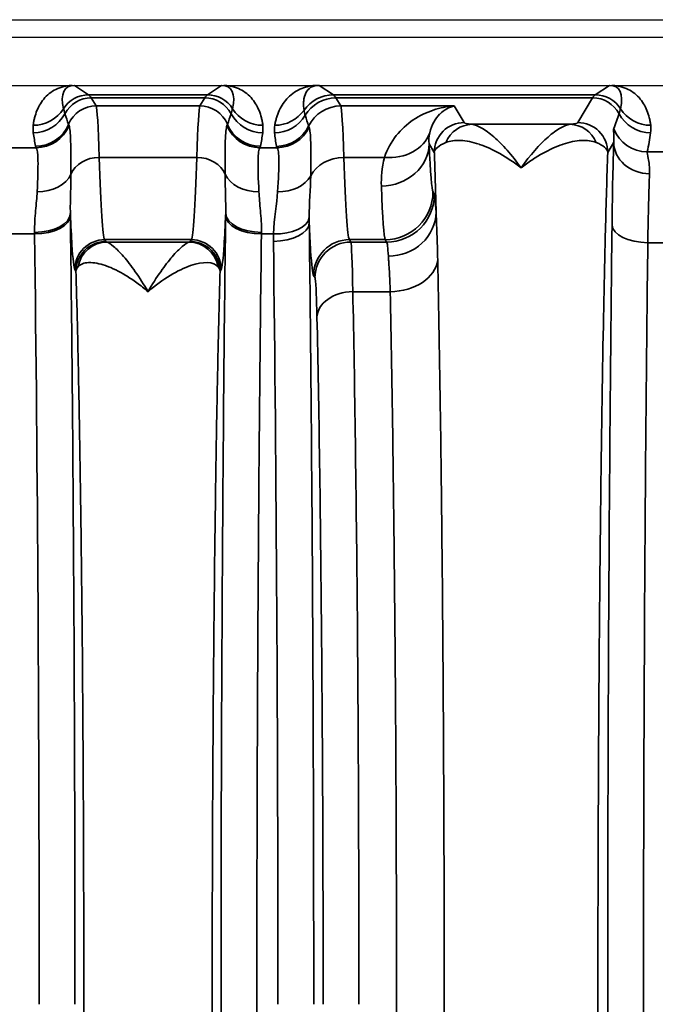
# Model space of a CAD drawing. Header units: millimetres. Extents: x 399 to 6233, y -1870 to 1602.
# Tile 539 of 656: x 6034 to 6044, y -103 to -86. Entities that reach past the tile are written whole.
import ezdxf

# ---------------------------------------------------------------- set-up
doc = ezdxf.new("R2010")
doc.units = ezdxf.units.MM
doc.layers.add('可見 (ISO)', color=7, linetype='Continuous', lineweight=25)
doc.layers.add('窄部可見 (ISO)', color=7, linetype='Continuous', lineweight=35)

msp = doc.modelspace()

# ---------------------------------------------------------------- linework, layer by layer
at = {"layer": '可見 (ISO)'}
for p, q in [((5974.43, -86.296), (6087.43, -86.296)), ((6083.18, -86.596), (5978.68, -86.596)), ((5978.68, -87.396), (6083.18, -87.396)), ((6034.839, -88.046), (6034.839, -88.046)), ((6036.52, -88.046), (6036.52, -88.046)), ((6038.939, -88.046), (6038.939, -88.046)), ((6040.03, -88.046), (6040.03, -88.046)), ((6040.449, -88.046), (6040.449, -88.046)), ((6039.765, -92.296), (6039.765, -92.296))]:
    msp.add_line(p, q, dxfattribs=at)
msp.add_arc((6044.095, -91.296), 2, 111.7258, 111.7267, dxfattribs=at)
for points, knots in [([(6034.411, -87.396), (6034.418, -87.396), (6034.425, -87.396), (6034.431, -87.396), (6034.437, -87.396), (6034.442, -87.396), (6034.447, -87.396)], [0.00000000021, 0.00000000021, 0.00000000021, 0.00000000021, 0.00002113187, 0.00002113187, 0.00002113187, 0.0000394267, 0.0000394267, 0.0000394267, 0.0000394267]), ([(6036.912, -87.396), (6036.918, -87.396), (6036.924, -87.396), (6036.932, -87.396), (6036.937, -87.396), (6036.943, -87.396), (6036.949, -87.396)], [-0.00000491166, -0.00000491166, -0.00000491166, -0.00000491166, 0.00001772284, 0.00001772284, 0.00001772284, 0.00003506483, 0.00003506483, 0.00003506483, 0.00003506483]), ([(6038.509, -87.396), (6038.516, -87.396), (6038.524, -87.396), (6038.531, -87.396), (6038.537, -87.396), (6038.542, -87.396), (6038.547, -87.396)], [0.00000000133, 0.00000000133, 0.00000000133, 0.00000000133, 0.00002276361, 0.00002276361, 0.00002276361, 0.00004084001, 0.00004084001, 0.00004084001, 0.00004084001]), ([(6043.412, -87.396), (6043.418, -87.396), (6043.424, -87.396), (6043.432, -87.396), (6043.437, -87.396), (6043.443, -87.396), (6043.449, -87.396)], [-0.00000491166, -0.00000491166, -0.00000491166, -0.00000491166, 0.00001772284, 0.00001772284, 0.00001772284, 0.00003506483, 0.00003506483, 0.00003506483, 0.00003506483])]:
    msp.add_open_spline(points, degree=3, knots=knots, dxfattribs=at)
at = {"layer": '窄部可見 (ISO)'}
for p, q in [((6034.447, -87.396), (6034.685, -87.555)), ((6036.674, -87.555), (6036.912, -87.396)), ((6038.547, -87.396), (6038.785, -87.555)), ((6043.174, -87.555), (6043.412, -87.396)), ((6034.685, -87.555), (6036.674, -87.555)), ((6036.63, -87.606), (6034.729, -87.606)), ((6034.729, -87.606), (6034.81, -87.742)), ((6036.549, -87.742), (6036.63, -87.606)), ((6038.785, -87.555), (6043.174, -87.555)), ((6043.13, -87.606), (6038.829, -87.606)), ((6038.829, -87.606), (6038.91, -87.742)), ((6042.882, -88.02), (6043.13, -87.606)), ((6034.81, -87.742), (6036.549, -87.742)), ((6038.91, -87.742), (6040.81, -87.742)), ((6040.81, -87.742), (6040.977, -88.02)), ((6041.107, -88.049), (6042.752, -88.049)), ((6040.477, -88.52), (6040.39, -88.374)), ((6043.483, -88.351), (6043.382, -88.52)), ((6033.253, -88.441), (6033.806, -88.441)), ((6034.86, -88.604), (6036.499, -88.604)), ((6037.553, -88.441), (6037.842, -88.441)), ((6038.959, -88.604), (6039.64, -88.604)), ((6044.046, -88.511), (6044.314, -88.511)), ((6040.454, -89.183), (6040.478, -89.223)), ((6033.779, -89.887), (6033.28, -89.887)), ((6037.782, -89.887), (6037.58, -89.887)), ((6036.405, -89.982), (6034.954, -89.982)), ((6034.954, -89.982), (6034.972, -90.013)), ((6034.994, -90.023), (6036.366, -90.023)), ((6036.387, -90.013), (6036.405, -89.982)), ((6039.654, -89.982), (6039.054, -89.982)), ((6039.054, -89.982), (6039.078, -90.023)), ((6039.078, -90.023), (6039.678, -90.023)), ((6039.678, -90.023), (6039.654, -89.982)), ((6044.305, -90.034), (6044.054, -90.034)), ((6034.472, -90.513), (6034.454, -90.482)), ((6036.905, -90.482), (6036.887, -90.513)), ((6038.478, -90.622), (6038.454, -90.582)), ((6039.737, -90.854), (6039.111, -90.854)), ((6043.312, -91.296), (6043.312, -91.296)), ((6039.78, -93.296), (6039.78, -93.296))]:
    msp.add_line(p, q, dxfattribs=at)
for centre, major_axis, ratio, start_param, end_param in [((6034.96, -88.238), (-0.641, 0.802), 0.399262, 5.974018, 6.980681), ((6036.399, -88.238), (0.641, 0.802), 0.399262, 5.585689, 6.592352), ((6042.899, -88.238), (0.641, 0.802), 0.399262, 5.585689, 6.592352), ((6034.685, -88.055), (-0.277, -0.416), 0.999683, 3.729704, 4.736367), ((6034.729, -88.106), (-0.429, -0.257), 0.999172, 4.17245, 5.254458), ((6034.656, -187.589), (0, 100.043), 0.020838, 6.248286, 6.269226), ((6036.703, -187.589), (0, 100.043), 0.020838, 0.01396, 0.034899), ((6036.63, -88.106), (0.429, -0.257), 0.999172, 1.028727, 2.110736), ((6036.674, -88.055), (0.277, -0.416), 0.999683, 1.546818, 2.553481), ((6038.785, -88.155), (0.333, 0.499), 0.999683, 0.588111, 1.548236), ((6038.829, -88.206), (0.515, 0.309), 0.999172, 1.030857, 2.06212), ((6038.756, -187.589), (0, 100.043), 0.020817, 6.248286, 6.269226), ((6043.203, -187.589), (0, 100.043), 0.020838, 0.01396, 0.034899), ((6043.13, -88.106), (-0.429, 0.257), 0.999172, 4.17032, 5.252328), ((6043.174, -88.055), (-0.277, 0.416), 0.999683, 4.688411, 5.695074), ((6034.81, -88.241), (-0.429, -0.257), 0.999172, 4.17245, 5.347743), ((6034.812, -91.856), (-0.005, 4.117), 0.020515, 5.6231, 6.245118), ((6036.547, -91.856), (0.005, 4.117), 0.020515, 0.038068, 0.660085), ((6036.549, -88.241), (0.429, -0.257), 0.999172, 0.935442, 2.110736), ((6038.91, -88.341), (0.515, 0.309), 0.999172, 1.030857, 2.149979), ((6038.912, -91.856), (-0.005, 4.117), 0.020059, 5.623101, 6.245119), ((6033.756, -87.467), (-0.595, 0.075), 0.998245, 1.696485, 2.702846), ((6033.758, -87.591), (-0.594, -0.083), 0.998238, 1.431986, 2.513646), ((9162.209, -84.849), (-3128.282, -0.854), 0.045755, 0.015157, 0.016397), ((2909.15, -84.849), (3128.282, -0.854), 0.045755, 6.266788, 6.268029), ((6037.601, -87.591), (0.594, -0.083), 0.998238, 3.769539, 4.851199), ((6037.603, -87.467), (0.595, 0.075), 0.998245, 3.58034, 4.5867), ((6037.8, -87.591), (0.596, 0.067), 0.99825, 4.600326, 5.631261), ((6037.802, -87.467), (0.591, -0.105), 0.998218, 4.888081, 5.84797), ((8898.3, -85.336), (-2860.258, -0.716), 0.046839, 0.013782, 0.015139), ((6042.677, -88.861), (1.006, 2.097), 0.194686, 5.163945, 5.294522), ((6044.101, -87.591), (0.594, -0.083), 0.998238, 3.769539, 4.851199), ((6044.103, -87.467), (0.595, 0.075), 0.998245, 3.58034, 4.5867), ((6033.795, -87.819), (-0.59, -0.11), 0.998212, 1.386797, 2.56171), ((6033.806, -87.842), (-0.477, -0.364), 0.997266, 0.919263, 2.088334), ((6037.36, -95.867), (-3.014, 7.827), 0.001618, 0.049009, 0.09405), ((6033.999, -95.867), (3.014, 7.827), 0.001618, 6.189135, 6.234176), ((6037.553, -87.842), (0.477, -0.364), 0.997266, 4.194851, 5.363923), ((6037.564, -87.819), (0.59, -0.11), 0.998212, 3.721475, 4.896388), ((6037.831, -87.819), (0.593, 0.094), 0.998229, 4.555036, 5.673797), ((6037.842, -87.842), (0.462, 0.383), 0.997094, 4.022529, 5.135982), ((6042.541, -95.679), (-4.172, 7.61), 0.009939, 0.048768, 0.091866), ((6041.107, -88.549), (0.055, 0.497), 0.952368, 0.114694, 1.274926), ((6042.752, -88.549), (-0.055, 0.497), 0.952368, 5.00826, 6.168491), ((6034.536, -88.929), (0.583, -1.898), 0.300773, 4.221988, 4.348784), ((6036.823, -88.929), (-0.583, -1.898), 0.300773, 1.934402, 2.061197), ((6038.674, -89.079), (0.629, -2.073), 0.310752, 4.177364, 4.295469), ((6039.64, -87.942), (0.77, -0.217), 0.816863, 4.938539, 6.229754), ((6044.046, -87.913), (0.588, -0.12), 0.998201, 3.70106, 4.913253), ((6043.325, -88.945), (-0.587, -1.898), 0.297416, 1.892012, 2.070087), ((6045.473, -88.41), (-11.679, 0), 0.058758, 0.010815, 0.044766), ((6025.885, -88.41), (11.679, 0), 0.058758, 6.23842, 6.27237), ((6047.901, -88.412), (-10.07, 0), 0.058758, 0.009209, 0.048451), ((6039.59, -88.374), (0.799, 0.032), 0.886923, 4.676703, 6.237832), ((6040.452, -83.414), (0.008, -5.773), 0.02317, 5.745997, 6.244471), ((6040.624, -88.663), (-2.759, -0.137), 0.182371, 3.155117, 3.509992), ((6043.51, -91.028), (0.007, 3.096), 0.02085, 0.526276, 1.141508), ((6044.083, -88.351), (-0.6, 0.023), 0.876399, 0.0435, 1.604216), ((6034.86, -89.017), (-0.5, -0.015), 0.826915, 4.686911, 5.921542), ((6034.96, -81.984), (0, -8.003), 0.022251, 5.686337, 6.248296), ((6036.399, -81.984), (0, -8.003), 0.022251, 0.034889, 0.596848), ((6036.499, -89.017), (0.5, -0.015), 0.826915, 0.361643, 1.596274), ((6038.959, -89.1), (0.6, 0.018), 0.826915, 1.545318, 2.720266), ((6039.06, -81.984), (0, -8.003), 0.022512, 5.68634, 6.248297), ((6040.46, -90.629), (0.085, -3.985), 0.018404, 1.851747, 2.12822), ((6033.822, -88.727), (0.6, -0.023), 0.752166, 4.741355, 5.976479), ((6037.538, -88.727), (-0.6, -0.023), 0.752166, 0.306707, 1.54183), ((6037.852, -88.728), (0.599, -0.031), 0.751758, 4.750994, 5.926954), ((6044.11, -91.108), (-0.007, -2.58), 0.02502, 3.667887, 4.283115), ((6039.652, -83.573), (-0.008, 6.414), 0.020853, 2.604411, 3.102885), ((6039.654, -89.183), (0.686, 0.412), 0.999172, 4.17245, 5.742515), ((6039.678, -89.223), (0.686, 0.412), 0.999172, 4.17245, 5.742515), ((6040.479, -92.214), (-0.004, 2.994), 0.023422, 5.830219, 6.244053), ((6033.779, -89.545), (0.6, 0.008), 0.525274, 4.705596, 6.258572), ((6033.779, -89.577), (0.6, 0.008), 0.516344, 4.705867, 6.258728), ((6034.33, -90.967), (0.008, -3.01), 0.019461, 2.050825, 2.062926), ((6037.029, -90.967), (0.008, 3.01), 0.019461, 1.078669, 1.09077), ((6037.58, -89.577), (-0.6, 0.008), 0.516344, 0.024457, 1.577318), ((6037.581, -89.545), (-0.6, 0.008), 0.525274, 0.024614, 1.577589), ((6037.781, -89.704), (0.6, 0.007), 0.511389, 4.706014, 6.258813), ((6037.782, -89.577), (0.6, -0.017), 0.516223, 4.726998, 6.223647), ((6044.054, -89.739), (-0.6, 0.007), 0.49083, 0.024039, 1.576589), ((6033.731, -91.045), (0.008, -2.509), 0.023353, 2.050802, 2.062884), ((6033.32, -102.796), (0, -25), 0.02145, 1.570796, 2.113408), ((6037.629, -91.045), (0.008, 2.509), 0.023353, 1.07871, 1.090792), ((6034.954, -90.482), (-0.429, -0.257), 0.999172, 4.17245, 5.742515), ((6034.994, -90.522), (0.117, 0.486), 0.989056, 0.238805, 1.634834), ((6036.366, -90.522), (-0.117, 0.486), 0.989056, 4.648351, 6.04438), ((6036.405, -90.482), (0.429, -0.257), 0.999172, 0.54067, 2.110736), ((6037.32, -102.796), (0, -25), 0.02145, 1.570796, 2.107631), ((6039.054, -90.582), (0.515, 0.309), 0.999172, 1.030857, 2.600922), ((6039.078, -90.622), (0.515, 0.309), 0.999172, 1.030857, 2.600922), ((6039.676, -93.023), (0, 3.002), 0.026524, 5.881833, 6.248295), ((6039.737, -90.276), (0.8, 0.016), 0.722346, 4.697849, 6.176788), ((6039.111, -91.287), (-0.6, -0.013), 0.722333, 4.696582, 6.252897)]:
    msp.add_ellipse(centre, major_axis=major_axis, ratio=ratio, start_param=start_param, end_param=end_param, dxfattribs=at)
for points, knots in [([(6033.756, -88.066), (6033.759, -88.043), (6033.762, -88.021), (6033.766, -88), (6033.77, -87.978), (6033.775, -87.958), (6033.78, -87.938), (6033.79, -87.897), (6033.803, -87.857), (6033.819, -87.818), (6033.851, -87.738), (6033.896, -87.664), (6033.953, -87.602), (6034.012, -87.536), (6034.085, -87.484), (6034.166, -87.45), (6034.21, -87.431), (6034.256, -87.417), (6034.302, -87.409), (6034.338, -87.402), (6034.374, -87.398), (6034.411, -87.396)], [5.2774615, 5.2774615, 5.2774615, 5.2774615, 5.3361469, 5.3361469, 5.3361469, 5.3948827, 5.3948827, 5.3948827, 5.5128985, 5.5128985, 5.5128985, 5.7541006, 5.7541006, 5.7541006, 6.0094082, 6.0094082, 6.0094082, 6.1463346, 6.1463346, 6.1463346, 6.2510171, 6.2510171, 6.2510171, 6.2510171]), ([(6036.949, -87.396), (6036.985, -87.398), (6037.021, -87.402), (6037.057, -87.409), (6037.104, -87.417), (6037.149, -87.431), (6037.193, -87.45), (6037.274, -87.484), (6037.347, -87.536), (6037.407, -87.602), (6037.463, -87.664), (6037.508, -87.738), (6037.54, -87.818), (6037.556, -87.857), (6037.569, -87.897), (6037.579, -87.938), (6037.584, -87.958), (6037.589, -87.978), (6037.593, -88), (6037.597, -88.021), (6037.6, -88.043), (6037.603, -88.066)], [3.1737609, 3.1737609, 3.1737609, 3.1737609, 3.2784434, 3.2784434, 3.2784434, 3.4153698, 3.4153698, 3.4153698, 3.6706773, 3.6706773, 3.6706773, 3.9118795, 3.9118795, 3.9118795, 4.0298953, 4.0298953, 4.0298953, 4.0886311, 4.0886311, 4.0886311, 4.1473165, 4.1473165, 4.1473165, 4.1473165]), ([(6037.802, -88.066), (6037.806, -88.044), (6037.811, -88.022), (6037.816, -88.001), (6037.821, -87.98), (6037.827, -87.959), (6037.833, -87.939), (6037.846, -87.897), (6037.861, -87.856), (6037.879, -87.816), (6037.917, -87.735), (6037.967, -87.661), (6038.028, -87.6), (6038.093, -87.534), (6038.17, -87.483), (6038.255, -87.449), (6038.335, -87.417), (6038.421, -87.4), (6038.509, -87.396)], [2.1824074, 2.1824074, 2.1824074, 2.1824074, 2.2367975, 2.2367975, 2.2367975, 2.2916359, 2.2916359, 2.2916359, 2.402879, 2.402879, 2.402879, 2.6334858, 2.6334858, 2.6334858, 2.8796968, 2.8796968, 2.8796968, 3.1108341, 3.1108341, 3.1108341, 3.1108341]), ([(6038.547, -87.396), (6038.496, -87.396), (6038.45, -87.407), (6038.41, -87.429), (6038.374, -87.45), (6038.344, -87.482), (6038.323, -87.523), (6038.304, -87.561), (6038.292, -87.606), (6038.288, -87.657), (6038.286, -87.681), (6038.285, -87.706), (6038.286, -87.732), (6038.287, -87.745), (6038.288, -87.758), (6038.289, -87.771), (6038.29, -87.784), (6038.292, -87.797), (6038.294, -87.811)], [3.1406534, 3.1406534, 3.1406534, 3.1406534, 3.4037713, 3.4037713, 3.4037713, 3.6494301, 3.6494301, 3.6494301, 3.8799624, 3.8799624, 3.8799624, 3.9913262, 3.9913262, 3.9913262, 4.0462634, 4.0462634, 4.0462634, 4.1007779, 4.1007779, 4.1007779, 4.1007779]), ([(6043.449, -87.396), (6043.485, -87.398), (6043.521, -87.402), (6043.557, -87.409), (6043.604, -87.417), (6043.649, -87.431), (6043.693, -87.45), (6043.774, -87.484), (6043.847, -87.536), (6043.907, -87.602), (6043.963, -87.664), (6044.008, -87.738), (6044.04, -87.818), (6044.056, -87.857), (6044.069, -87.897), (6044.079, -87.938), (6044.084, -87.958), (6044.089, -87.978), (6044.093, -88), (6044.097, -88.021), (6044.1, -88.043), (6044.103, -88.066)], [3.1737609, 3.1737609, 3.1737609, 3.1737609, 3.2784434, 3.2784434, 3.2784434, 3.4153698, 3.4153698, 3.4153698, 3.6706773, 3.6706773, 3.6706773, 3.9118795, 3.9118795, 3.9118795, 4.0298953, 4.0298953, 4.0298953, 4.0886311, 4.0886311, 4.0886311, 4.1473165, 4.1473165, 4.1473165, 4.1473165]), ([(6039.64, -88.604), (6039.686, -88.463), (6039.756, -88.342), (6039.838, -88.239), (6039.922, -88.134), (6040.02, -88.046), (6040.124, -87.976), (6040.23, -87.904), (6040.343, -87.85), (6040.459, -87.811), (6040.573, -87.773), (6040.692, -87.75), (6040.81, -87.742)], [0, 0, 0, 0, 0.000755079, 0.000755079, 0.000755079, 0.001517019, 0.001517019, 0.001517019, 0.002289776, 0.002289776, 0.002289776, 0.003053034, 0.003053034, 0.003053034, 0.003053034]), ([(6040.81, -87.742), (6040.727, -87.76), (6040.643, -87.804), (6040.569, -87.877), (6040.568, -87.878), (6040.567, -87.879), (6040.566, -87.88), (6040.53, -87.916), (6040.495, -87.961), (6040.466, -88.013), (6040.438, -88.065), (6040.414, -88.123), (6040.4, -88.192)], [-0.000015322, -0.000015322, -0.000015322, -0.000015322, 0.001547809, 0.001547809, 0.001547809, 0.001566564, 0.001566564, 0.001566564, 0.002347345, 0.002347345, 0.002347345, 0.00311094, 0.00311094, 0.00311094, 0.00311094]), ([(6034.263, -87.788), (6034.265, -87.799), (6034.269, -87.812), (6034.273, -87.825), (6034.277, -87.84), (6034.282, -87.855), (6034.288, -87.872)], [0, 0, 0, 0, 0.001000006, 0.001000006, 0.001000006, 0.00208995, 0.00208995, 0.00208995, 0.00208995]), ([(6037.072, -87.872), (6037.077, -87.857), (6037.081, -87.842), (6037.085, -87.829), (6037.09, -87.814), (6037.093, -87.8), (6037.096, -87.788)], [0, 0, 0, 0, 0.001000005, 0.001000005, 0.001000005, 0.002089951, 0.002089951, 0.002089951, 0.002089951]), ([(6038.294, -87.811), (6038.296, -87.826), (6038.299, -87.842), (6038.303, -87.859), (6038.306, -87.871), (6038.31, -87.884), (6038.314, -87.898)], [0, 0, 0, 0, 0.00120001, 0.00120001, 0.00120001, 0.00208952, 0.00208952, 0.00208952, 0.00208952]), ([(6043.572, -87.872), (6043.577, -87.857), (6043.581, -87.842), (6043.585, -87.829), (6043.59, -87.814), (6043.593, -87.8), (6043.596, -87.788)], [0, 0, 0, 0, 0.001000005, 0.001000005, 0.001000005, 0.002089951, 0.002089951, 0.002089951, 0.002089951]), ([(6034.358, -88.075), (6034.37, -88.108), (6034.379, -88.194), (6034.388, -88.469), (6034.389, -88.654), (6034.388, -88.885)], [0, 0, 0, 0, 0.001138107, 0.001138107, 0.002276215, 0.002276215, 0.002276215, 0.002276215]), ([(6036.971, -88.885), (6036.97, -88.654), (6036.971, -88.47), (6036.975, -88.332), (6036.98, -88.195), (6036.989, -88.108), (6037.001, -88.075)], [0, 0, 0, 0, 0.001125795, 0.001125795, 0.001125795, 0.00225159, 0.00225159, 0.00225159, 0.00225159]), ([(6038.38, -88.105), (6038.393, -88.137), (6038.402, -88.224), (6038.406, -88.359), (6038.41, -88.496), (6038.409, -88.685), (6038.405, -88.914)], [0, 0, 0, 0, 0.001126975, 0.001126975, 0.001126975, 0.002257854, 0.002257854, 0.002257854, 0.002257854]), ([(6040.977, -88.02), (6040.846, -88.02), (6040.716, -88.074), (6040.624, -88.166), (6040.531, -88.259), (6040.477, -88.389), (6040.477, -88.52)], [0, 0, 0, 0, 0.5, 0.5, 0.5, 1, 1, 1, 1]), ([(6041.107, -88.049), (6041.155, -88.056), (6041.21, -88.077), (6041.272, -88.113), (6041.303, -88.13), (6041.336, -88.152), (6041.369, -88.176), (6041.403, -88.201), (6041.438, -88.229), (6041.474, -88.26), (6041.546, -88.323), (6041.621, -88.398), (6041.697, -88.484), (6041.774, -88.571), (6041.853, -88.671), (6041.93, -88.778)], [0, 0, 0, 0, 0.000545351, 0.000545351, 0.000545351, 0.000818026, 0.000818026, 0.000818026, 0.001090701, 0.001090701, 0.001090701, 0.001636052, 0.001636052, 0.001636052, 0.002181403, 0.002181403, 0.002181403, 0.002181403]), ([(6041.93, -88.778), (6042.084, -88.562), (6042.24, -88.387), (6042.382, -88.263), (6042.419, -88.23), (6042.455, -88.202), (6042.49, -88.176), (6042.524, -88.152), (6042.556, -88.13), (6042.587, -88.113), (6042.649, -88.077), (6042.704, -88.056), (6042.752, -88.049)], [-0.000011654, -0.000011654, -0.000011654, -0.000011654, 0.001084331, 0.001084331, 0.001084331, 0.001367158, 0.001367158, 0.001367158, 0.001642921, 0.001642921, 0.001642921, 0.002194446, 0.002194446, 0.002194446, 0.002194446]), ([(6043.382, -88.52), (6043.382, -88.389), (6043.328, -88.259), (6043.236, -88.166), (6043.143, -88.074), (6043.013, -88.02), (6042.882, -88.02)], [0, 0, 0, 0, 0.5, 0.5, 0.5, 1, 1, 1, 1]), ([(6043.483, -88.351), (6043.489, -88.286), (6043.485, -88.235), (6043.483, -88.198), (6043.483, -88.197), (6043.483, -88.197), (6043.483, -88.196), (6043.48, -88.158), (6043.479, -88.134), (6043.484, -88.122)], [0, 0, 0, 0, 0.000759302, 0.000759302, 0.000759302, 0.000774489, 0.000774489, 0.000774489, 0.001548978, 0.001548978, 0.001548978, 0.001548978]), ([(6040.671, -88.354), (6040.607, -88.381), (6040.561, -88.408), (6040.498, -88.463), (6040.481, -88.492), (6040.477, -88.52)], [0, 0, 0, 0, 0.000505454, 0.000505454, 0.001010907, 0.001010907, 0.001010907, 0.001010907]), ([(6041.93, -88.778), (6041.69, -88.593), (6041.451, -88.459), (6041.233, -88.385), (6041.23, -88.384), (6041.228, -88.383), (6041.226, -88.382), (6041.171, -88.364), (6041.117, -88.349), (6041.066, -88.339), (6041.014, -88.328), (6040.965, -88.321), (6040.918, -88.319), (6040.824, -88.314), (6040.741, -88.325), (6040.671, -88.354)], [-0.000011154, -0.000011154, -0.000011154, -0.000011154, 0.001103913, 0.001103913, 0.001103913, 0.001116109, 0.001116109, 0.001116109, 0.001397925, 0.001397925, 0.001397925, 0.001679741, 0.001679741, 0.001679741, 0.002243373, 0.002243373, 0.002243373, 0.002243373]), ([(6043.189, -88.354), (6043.118, -88.325), (6043.035, -88.314), (6042.941, -88.319), (6042.895, -88.321), (6042.845, -88.328), (6042.794, -88.338), (6042.742, -88.349), (6042.689, -88.364), (6042.634, -88.382), (6042.631, -88.383), (6042.629, -88.384), (6042.626, -88.385), (6042.519, -88.421), (6042.406, -88.472), (6042.29, -88.537), (6042.231, -88.571), (6042.171, -88.607), (6042.111, -88.648), (6042.051, -88.688), (6041.989, -88.732), (6041.93, -88.778)], [0, 0, 0, 0, 0.000553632, 0.000553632, 0.000553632, 0.000830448, 0.000830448, 0.000830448, 0.001107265, 0.001107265, 0.001107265, 0.001120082, 0.001120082, 0.001120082, 0.001660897, 0.001660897, 0.001660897, 0.001937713, 0.001937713, 0.001937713, 0.002214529, 0.002214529, 0.002214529, 0.002214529]), ([(6033.822, -89.179), (6033.832, -88.959), (6033.838, -88.785), (6033.836, -88.659), (6033.835, -88.533), (6033.824, -88.461), (6033.806, -88.441)], [0, 0, 0, 0, 0.000987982, 0.000987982, 0.000987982, 0.001975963, 0.001975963, 0.001975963, 0.001975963]), ([(6037.553, -88.441), (6037.535, -88.461), (6037.525, -88.534), (6037.523, -88.66), (6037.521, -88.786), (6037.527, -88.959), (6037.538, -89.179)], [0, 0, 0, 0, 0.000987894, 0.000987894, 0.000987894, 0.001975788, 0.001975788, 0.001975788, 0.001975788]), ([(6037.852, -89.179), (6037.865, -88.963), (6037.874, -88.785), (6037.872, -88.536), (6037.861, -88.46), (6037.842, -88.441)], [0.000931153, 0.000931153, 0.000931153, 0.000931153, 0.001928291, 0.001928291, 0.002925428, 0.002925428, 0.002925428, 0.002925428]), ([(6043.382, -88.52), (6043.369, -88.924), (6043.356, -89.371), (6043.344, -89.831), (6043.333, -90.27), (6043.323, -90.747), (6043.313, -91.25), (6043.295, -92.153), (6043.28, -93.148), (6043.266, -94.235), (6043.265, -94.313), (6043.264, -94.388), (6043.264, -94.465), (6043.259, -94.845), (6043.255, -95.233), (6043.251, -95.628), (6043.248, -95.947), (6043.245, -96.272), (6043.242, -96.6), (6043.237, -97.254), (6043.232, -97.926), (6043.229, -98.615), (6043.221, -99.992), (6043.218, -101.386), (6043.218, -102.796), (6043.218, -104.207), (6043.221, -105.601), (6043.229, -106.98), (6043.234, -108.014), (6043.242, -109.01), (6043.251, -109.964), (6043.254, -110.28), (6043.257, -110.592), (6043.261, -110.899), (6043.268, -111.516), (6043.276, -112.11), (6043.284, -112.679), (6043.289, -112.964), (6043.293, -113.242), (6043.298, -113.514), (6043.303, -113.786), (6043.308, -114.056), (6043.313, -114.317), (6043.323, -114.83), (6043.333, -115.314), (6043.344, -115.759), (6043.356, -116.22), (6043.369, -116.669), (6043.382, -117.072)], [0.0274153, 0.0274153, 0.0274153, 0.0274153, 0.0879048, 0.0879048, 0.0879048, 0.1455713, 0.1455713, 0.1455713, 0.2489578, 0.2489578, 0.2489578, 0.2563426, 0.2563426, 0.2563426, 0.2930805, 0.2930805, 0.2930805, 0.3228054, 0.3228054, 0.3228054, 0.3818834, 0.3818834, 0.3818834, 0.5, 0.5, 0.5, 0.6181954, 0.6181954, 0.6181954, 0.7069321, 0.7069321, 0.7069321, 0.7363514, 0.7363514, 0.7363514, 0.7954295, 0.7954295, 0.7954295, 0.8249685, 0.8249685, 0.8249685, 0.8545075, 0.8545075, 0.8545075, 0.9124828, 0.9124828, 0.9124828, 0.9726635, 0.9726635, 0.9726635, 0.9726635]), ([(6044.046, -88.511), (6044.042, -88.525), (6044.051, -88.562), (6044.074, -88.684), (6044.088, -88.769), (6044.083, -88.877)], [0, 0, 0, 0, 0.000661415, 0.000661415, 0.001322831, 0.001322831, 0.001322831, 0.001322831]), ([(6034.388, -88.885), (6034.388, -88.994), (6034.384, -89.104), (6034.382, -89.217), (6034.379, -89.323), (6034.376, -89.432), (6034.379, -89.545)], [0, 0, 0, 0, 0.000535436, 0.000535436, 0.000535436, 0.001035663, 0.001035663, 0.001035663, 0.001035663]), ([(6036.981, -89.545), (6036.983, -89.432), (6036.98, -89.323), (6036.978, -89.217), (6036.975, -89.104), (6036.972, -88.994), (6036.971, -88.885)], [0.000000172, 0.000000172, 0.000000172, 0.000000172, 0.000500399, 0.000500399, 0.000500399, 0.001035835, 0.001035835, 0.001035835, 0.001035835]), ([(6033.779, -89.86), (6033.777, -89.731), (6033.786, -89.611), (6033.796, -89.497), (6033.806, -89.384), (6033.817, -89.278), (6033.822, -89.179)], [0, 0, 0, 0, 0.000446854, 0.000446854, 0.000446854, 0.000893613, 0.000893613, 0.000893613, 0.000893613]), ([(6037.538, -89.179), (6037.542, -89.278), (6037.553, -89.384), (6037.563, -89.497), (6037.573, -89.611), (6037.583, -89.731), (6037.581, -89.86)], [0, 0, 0, 0, 0.000446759, 0.000446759, 0.000446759, 0.000893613, 0.000893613, 0.000893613, 0.000893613]), ([(6034.454, -90.482), (6034.437, -90.455), (6034.421, -90.315), (6034.405, -90.067), (6034.396, -89.926), (6034.387, -89.75), (6034.379, -89.545)], [4.7472956, 4.7472956, 4.7472956, 4.7472956, 5.0281051, 5.0281051, 5.0281051, 5.1877931, 5.1877931, 5.1877931, 5.1877931]), ([(6034.379, -89.577), (6034.404, -91.559), (6034.423, -93.705), (6034.436, -95.935), (6034.449, -98.166), (6034.456, -100.481), (6034.456, -102.796)], [5.7405735, 5.7405735, 5.7405735, 5.7405735, 6.0118794, 6.0118794, 6.0118794, 6.2831853, 6.2831853, 6.2831853, 6.2831853]), ([(6036.98, -116.015), (6036.955, -114.032), (6036.936, -111.887), (6036.923, -109.657), (6036.91, -107.426), (6036.903, -105.111), (6036.903, -102.796), (6036.903, -100.481), (6036.91, -98.166), (6036.923, -95.935), (6036.936, -93.705), (6036.955, -91.559), (6036.98, -89.577)], [2.598981, 2.598981, 2.598981, 2.598981, 2.870287, 2.870287, 2.870287, 3.141593, 3.141593, 3.141593, 3.412899, 3.412899, 3.412899, 3.684204, 3.684204, 3.684204, 3.684204]), ([(6036.981, -89.545), (6036.972, -89.75), (6036.964, -89.926), (6036.954, -90.067), (6036.939, -90.315), (6036.922, -90.455), (6036.905, -90.482)], [4.2369849, 4.2369849, 4.2369849, 4.2369849, 4.3966729, 4.3966729, 4.3966729, 4.6774824, 4.6774824, 4.6774824, 4.6774824]), ([(6039.707, -90.259), (6039.915, -90.258), (6040.122, -90.178), (6040.27, -90.042), (6040.418, -89.905), (6040.505, -89.715), (6040.507, -89.523)], [0, 0, 0, 0, 0.5, 0.5, 0.5, 1, 1, 1, 1]), ([(6040.507, -89.523), (6040.507, -89.534), (6040.508, -89.547), (6040.508, -89.56), (6040.509, -89.574), (6040.509, -89.588), (6040.51, -89.602), (6040.511, -89.631), (6040.512, -89.661), (6040.514, -89.691), (6040.516, -89.752), (6040.519, -89.816), (6040.521, -89.882), (6040.526, -90.017), (6040.531, -90.163), (6040.534, -90.321)], [0.000000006, 0.000000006, 0.000000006, 0.000000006, 0.000078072, 0.000078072, 0.000078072, 0.000163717, 0.000163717, 0.000163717, 0.000335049, 0.000335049, 0.000335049, 0.000678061, 0.000678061, 0.000678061, 0.001367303, 0.001367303, 0.001367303, 0.001367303]), ([(6038.381, -89.704), (6038.405, -91.672), (6038.424, -93.798), (6038.437, -96.007), (6038.449, -98.215), (6038.456, -100.505), (6038.456, -102.796)], [5.7463508, 5.7463508, 5.7463508, 5.7463508, 6.0147681, 6.0147681, 6.0147681, 6.2831853, 6.2831853, 6.2831853, 6.2831853]), ([(6038.454, -90.582), (6038.437, -90.554), (6038.42, -90.412), (6038.404, -90.162), (6038.396, -90.035), (6038.388, -89.881), (6038.381, -89.704)], [4.7472956, 4.7472956, 4.7472956, 4.7472956, 5.0281005, 5.0281005, 5.0281005, 5.1696589, 5.1696589, 5.1696589, 5.1696589]), ([(6043.454, -115.853), (6043.431, -113.871), (6043.413, -111.745), (6043.4, -109.545), (6043.388, -107.345), (6043.382, -105.071), (6043.382, -102.796), (6043.382, -100.521), (6043.388, -98.247), (6043.4, -96.047), (6043.413, -93.847), (6043.431, -91.721), (6043.454, -89.739)], [2.628521, 2.628521, 2.628521, 2.628521, 2.885057, 2.885057, 2.885057, 3.141593, 3.141593, 3.141593, 3.398129, 3.398129, 3.398129, 3.654665, 3.654665, 3.654665, 3.654665]), ([(6037.58, -89.887), (6037.555, -91.823), (6037.536, -93.918), (6037.51, -98.274), (6037.503, -100.535), (6037.503, -105.057), (6037.51, -107.318), (6037.536, -111.674), (6037.555, -113.769), (6037.58, -115.705)], [2.598981, 2.598981, 2.598981, 2.598981, 2.870287, 2.870287, 3.141593, 3.141593, 3.412899, 3.412899, 3.684204, 3.684204, 3.684204, 3.684204]), ([(6034.972, -90.013), (6034.842, -90.014), (6034.712, -90.067), (6034.619, -90.16), (6034.526, -90.252), (6034.473, -90.382), (6034.472, -90.513)], [0, 0, 0, 0, 0.5, 0.5, 0.5, 1, 1, 1, 1]), ([(6034.994, -90.023), (6035.017, -90.029), (6035.056, -90.054), (6035.104, -90.095), (6035.152, -90.136), (6035.209, -90.193), (6035.271, -90.265), (6035.332, -90.336), (6035.398, -90.42), (6035.467, -90.519), (6035.536, -90.618), (6035.609, -90.731), (6035.68, -90.854)], [0, 0, 0, 0, 0.000572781, 0.000572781, 0.000572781, 0.001145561, 0.001145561, 0.001145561, 0.001718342, 0.001718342, 0.001718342, 0.002291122, 0.002291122, 0.002291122, 0.002291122]), ([(6035.68, -90.854), (6035.751, -90.73), (6035.823, -90.617), (6035.892, -90.519), (6035.96, -90.422), (6036.025, -90.338), (6036.086, -90.268), (6036.148, -90.196), (6036.206, -90.138), (6036.254, -90.096), (6036.303, -90.054), (6036.342, -90.029), (6036.366, -90.023)], [-0.000011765, -0.000011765, -0.000011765, -0.000011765, 0.000565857, 0.000565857, 0.000565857, 0.001135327, 0.001135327, 0.001135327, 0.001714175, 0.001714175, 0.001714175, 0.002298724, 0.002298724, 0.002298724, 0.002298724]), ([(6036.387, -90.013), (6036.518, -90.014), (6036.648, -90.067), (6036.74, -90.16), (6036.833, -90.252), (6036.887, -90.382), (6036.887, -90.513)], [0, 0, 0, 0, 0.5, 0.5, 0.5, 1, 1, 1, 1]), ([(6044.054, -90.034), (6044.03, -91.971), (6044.012, -94.048), (6043.988, -98.35), (6043.982, -100.573), (6043.982, -105.019), (6043.988, -107.242), (6044.012, -111.544), (6044.03, -113.621), (6044.054, -115.558)], [2.628521, 2.628521, 2.628521, 2.628521, 2.885057, 2.885057, 3.141593, 3.141593, 3.398129, 3.398129, 3.654665, 3.654665, 3.654665, 3.654665]), ([(6035.68, -90.854), (6035.617, -90.8), (6035.554, -90.75), (6035.492, -90.705), (6035.431, -90.66), (6035.369, -90.618), (6035.309, -90.582), (6035.193, -90.511), (6035.082, -90.457), (6034.979, -90.421), (6034.975, -90.419), (6034.972, -90.418), (6034.968, -90.417), (6034.866, -90.381), (6034.771, -90.364), (6034.693, -90.366), (6034.691, -90.366), (6034.688, -90.366), (6034.685, -90.366), (6034.606, -90.37), (6034.543, -90.393), (6034.506, -90.438)], [-0.000011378, -0.000011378, -0.000011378, -0.000011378, 0.000287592, 0.000287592, 0.000287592, 0.000586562, 0.000586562, 0.000586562, 0.001165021, 0.001165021, 0.001165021, 0.001184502, 0.001184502, 0.001184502, 0.001762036, 0.001762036, 0.001762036, 0.001782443, 0.001782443, 0.001782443, 0.002380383, 0.002380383, 0.002380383, 0.002380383]), ([(6036.853, -90.438), (6036.78, -90.349), (6036.602, -90.344), (6036.392, -90.417), (6036.181, -90.489), (6035.93, -90.639), (6035.68, -90.854)], [0, 0, 0, 0, 0.00119489, 0.00119489, 0.00119489, 0.002389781, 0.002389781, 0.002389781, 0.002389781]), ([(6039.737, -90.854), (6039.734, -90.728), (6039.729, -90.615), (6039.724, -90.516), (6039.721, -90.466), (6039.718, -90.418), (6039.715, -90.375), (6039.713, -90.353), (6039.712, -90.333), (6039.71, -90.313), (6039.71, -90.303), (6039.709, -90.294), (6039.708, -90.284), (6039.708, -90.276), (6039.707, -90.267), (6039.707, -90.259)], [0, 0, 0, 0, 0.000540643, 0.000540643, 0.000540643, 0.000815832, 0.000815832, 0.000815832, 0.000951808, 0.000951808, 0.000951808, 0.001019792, 0.001019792, 0.001019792, 0.001081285, 0.001081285, 0.001081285, 0.001081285]), ([(6040.534, -90.321), (6040.551, -91.122), (6040.566, -91.998), (6040.579, -92.949), (6040.579, -92.956), (6040.579, -92.962), (6040.58, -92.969), (6040.586, -93.442), (6040.592, -93.933), (6040.598, -94.433), (6040.598, -94.44), (6040.598, -94.446), (6040.598, -94.453), (6040.604, -94.954), (6040.609, -95.467), (6040.614, -95.992), (6040.614, -95.998), (6040.614, -96.004), (6040.614, -96.009), (6040.618, -96.535), (6040.623, -97.073), (6040.626, -97.622), (6040.626, -97.627), (6040.626, -97.632), (6040.626, -97.637), (6040.63, -98.188), (6040.633, -98.753), (6040.635, -99.321), (6040.635, -99.325), (6040.635, -99.329), (6040.635, -99.333), (6040.64, -100.475), (6040.643, -101.631), (6040.643, -102.802), (6040.643, -103.976), (6040.64, -105.129), (6040.635, -106.263), (6040.633, -106.829), (6040.63, -107.39), (6040.626, -107.946), (6040.623, -108.503), (6040.618, -109.054), (6040.614, -109.588), (6040.614, -109.591), (6040.614, -109.595), (6040.614, -109.598), (6040.604, -110.661), (6040.593, -111.667), (6040.58, -112.616), (6040.58, -112.621), (6040.579, -112.625), (6040.579, -112.63), (6040.573, -113.101), (6040.566, -113.56), (6040.558, -114), (6040.558, -114.004), (6040.558, -114.008), (6040.558, -114.012), (6040.55, -114.452), (6040.542, -114.872), (6040.534, -115.271)], [0, 0, 0, 0, 0.00347114, 0.00347114, 0.00347114, 0.00349482, 0.00349482, 0.00349482, 0.00522004, 0.00522004, 0.00522004, 0.00524223, 0.00524223, 0.00524223, 0.00697026, 0.00697026, 0.00697026, 0.00698964, 0.00698964, 0.00698964, 0.00872109, 0.00872109, 0.00872109, 0.00873705, 0.00873705, 0.00873705, 0.01047215, 0.01047215, 0.01047215, 0.01048446, 0.01048446, 0.01048446, 0.01397514, 0.01397514, 0.01397514, 0.01747409, 0.01747409, 0.01747409, 0.0192215, 0.0192215, 0.0192215, 0.02096891, 0.02096891, 0.02096891, 0.02098034, 0.02098034, 0.02098034, 0.02446373, 0.02446373, 0.02446373, 0.02448025, 0.02448025, 0.02448025, 0.02621114, 0.02621114, 0.02621114, 0.02622776, 0.02622776, 0.02622776, 0.02795855, 0.02795855, 0.02795855, 0.02795855]), ([(6034.472, -115.079), (6034.483, -114.71), (6034.493, -114.311), (6034.503, -113.901), (6034.511, -113.505), (6034.52, -113.08), (6034.528, -112.635), (6034.536, -112.183), (6034.544, -111.708), (6034.551, -111.211), (6034.558, -110.714), (6034.564, -110.189), (6034.57, -109.66), (6034.572, -109.398), (6034.575, -109.133), (6034.578, -108.864), (6034.58, -108.591), (6034.582, -108.314), (6034.585, -108.034), (6034.589, -107.479), (6034.592, -106.908), (6034.595, -106.326), (6034.601, -105.162), (6034.604, -103.985), (6034.604, -102.796), (6034.604, -101.607), (6034.601, -100.43), (6034.595, -99.266), (6034.591, -98.39), (6034.585, -97.543), (6034.578, -96.728), (6034.575, -96.459), (6034.572, -96.194), (6034.57, -95.932), (6034.564, -95.403), (6034.558, -94.878), (6034.551, -94.381), (6034.544, -93.884), (6034.536, -93.409), (6034.528, -92.957), (6034.52, -92.512), (6034.511, -92.087), (6034.503, -91.691), (6034.493, -91.281), (6034.483, -90.882), (6034.472, -90.513)], [0.0294093, 0.0294093, 0.0294093, 0.0294093, 0.089244, 0.089244, 0.089244, 0.1470574, 0.1470574, 0.1470574, 0.2058814, 0.2058814, 0.2058814, 0.2647055, 0.2647055, 0.2647055, 0.2938656, 0.2938656, 0.2938656, 0.3235296, 0.3235296, 0.3235296, 0.3823536, 0.3823536, 0.3823536, 0.5, 0.5, 0.5, 0.6176498, 0.6176498, 0.6176498, 0.7061501, 0.7061501, 0.7061501, 0.735298, 0.735298, 0.735298, 0.794122, 0.794122, 0.794122, 0.8529461, 0.8529461, 0.8529461, 0.9107639, 0.9107639, 0.9107639, 0.9705942, 0.9705942, 0.9705942, 0.9705942]), ([(6036.887, -90.513), (6036.876, -90.882), (6036.866, -91.281), (6036.857, -91.691), (6036.848, -92.087), (6036.839, -92.512), (6036.831, -92.957), (6036.823, -93.409), (6036.816, -93.884), (6036.809, -94.381), (6036.802, -94.878), (6036.795, -95.403), (6036.79, -95.932), (6036.787, -96.194), (6036.784, -96.459), (6036.782, -96.728), (6036.779, -97.001), (6036.777, -97.278), (6036.775, -97.558), (6036.77, -98.113), (6036.767, -98.684), (6036.764, -99.266), (6036.758, -100.43), (6036.755, -101.607), (6036.755, -102.796), (6036.755, -103.985), (6036.758, -105.162), (6036.764, -106.326), (6036.768, -107.202), (6036.774, -108.049), (6036.782, -108.864), (6036.784, -109.133), (6036.787, -109.398), (6036.79, -109.66), (6036.795, -110.189), (6036.802, -110.714), (6036.809, -111.211), (6036.816, -111.708), (6036.823, -112.183), (6036.831, -112.635), (6036.839, -113.08), (6036.848, -113.505), (6036.857, -113.901), (6036.866, -114.311), (6036.876, -114.71), (6036.887, -115.079)], [0.0294093, 0.0294093, 0.0294093, 0.0294093, 0.089244, 0.089244, 0.089244, 0.1470574, 0.1470574, 0.1470574, 0.2058814, 0.2058814, 0.2058814, 0.2647055, 0.2647055, 0.2647055, 0.2938656, 0.2938656, 0.2938656, 0.3235296, 0.3235296, 0.3235296, 0.3823536, 0.3823536, 0.3823536, 0.5, 0.5, 0.5, 0.6176498, 0.6176498, 0.6176498, 0.7061501, 0.7061501, 0.7061501, 0.735298, 0.735298, 0.735298, 0.794122, 0.794122, 0.794122, 0.8529461, 0.8529461, 0.8529461, 0.9107639, 0.9107639, 0.9107639, 0.9705942, 0.9705942, 0.9705942, 0.9705942]), ([(6036.887, -90.513), (6036.887, -90.513), (6036.886, -90.51), (6036.886, -90.509), (6036.886, -90.507), (6036.886, -90.506), (6036.886, -90.504), (6036.885, -90.501), (6036.884, -90.498), (6036.883, -90.495), (6036.882, -90.488), (6036.88, -90.482), (6036.877, -90.476), (6036.871, -90.463), (6036.863, -90.45), (6036.853, -90.438)], [-0.00000006, -0.00000006, -0.00000006, -0.00000006, 0.0000185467, 0.0000185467, 0.0000185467, 0.0000394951, 0.0000394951, 0.0000394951, 0.0000814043, 0.0000814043, 0.0000814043, 0.0001653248, 0.0001653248, 0.0001653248, 0.0003340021, 0.0003340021, 0.0003340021, 0.0003340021]), ([(6038.511, -91.287), (6038.506, -91.085), (6038.501, -90.923), (6038.49, -90.696), (6038.484, -90.632), (6038.478, -90.622)], [0.8072897, 0.8072897, 0.8072897, 0.8072897, 1.1715897, 1.1715897, 1.5358897, 1.5358897, 1.5358897, 1.5358897]), ([(6039.111, -90.854), (6039.127, -91.623), (6039.142, -92.473), (6039.154, -93.387), (6039.167, -94.302), (6039.178, -95.28), (6039.187, -96.303), (6039.196, -97.326), (6039.202, -98.393), (6039.207, -99.482), (6039.211, -100.572), (6039.214, -101.684), (6039.214, -102.796)], [5.4758956, 5.4758956, 5.4758956, 5.4758956, 5.677718, 5.677718, 5.677718, 5.8795404, 5.8795404, 5.8795404, 6.0813629, 6.0813629, 6.0813629, 6.2831853, 6.2831853, 6.2831853, 6.2831853]), ([(6039.737, -114.738), (6039.746, -114.351), (6039.753, -113.945), (6039.768, -113.093), (6039.775, -112.648), (6039.795, -111.279), (6039.806, -110.312), (6039.82, -108.78), (6039.824, -108.253), (6039.831, -107.189), (6039.834, -106.652), (6039.841, -105.028), (6039.843, -103.927), (6039.843, -101.686), (6039.841, -100.579), (6039.834, -98.939), (6039.831, -98.395), (6039.824, -97.335), (6039.82, -96.815), (6039.81, -95.799), (6039.805, -95.303), (6039.794, -94.331), (6039.788, -93.855), (6039.769, -92.476), (6039.754, -91.628), (6039.737, -90.854)], [0, 0, 0, 0, 0.00167714, 0.00167714, 0.00335428, 0.00335428, 0.00670856, 0.00670856, 0.0083857, 0.0083857, 0.01006285, 0.01006285, 0.01341713, 0.01341713, 0.01677141, 0.01677141, 0.01844855, 0.01844855, 0.02012569, 0.02012569, 0.02180283, 0.02180283, 0.02347997, 0.02347997, 0.02683425, 0.02683425, 0.02683425, 0.02683425]), ([(6038.614, -102.796), (6038.614, -101.724), (6038.612, -100.652), (6038.603, -98.552), (6038.596, -97.524), (6038.578, -95.553), (6038.567, -94.61), (6038.542, -92.847), (6038.527, -92.028), (6038.511, -91.287)], [0, 0, 0, 0, 0.2018224, 0.2018224, 0.4036449, 0.4036449, 0.6054673, 0.6054673, 0.8072897, 0.8072897, 0.8072897, 0.8072897])]:
    msp.add_open_spline(points, degree=3, knots=knots, dxfattribs=at)
for points in [[(6033.758, -88.19), (6033.752, -88.148), (6033.751, -88.107), (6033.756, -88.066)], [(6037.603, -88.066), (6037.608, -88.107), (6037.607, -88.148), (6037.601, -88.19)], [(6037.8, -88.19), (6037.795, -88.149), (6037.795, -88.107), (6037.802, -88.066)], [(6040.977, -88.02), (6040.983, -88.03), (6041.02, -88.04), (6041.107, -88.049)], [(6042.752, -88.049), (6042.839, -88.04), (6042.876, -88.03), (6042.882, -88.02)], [(6044.103, -88.066), (6044.108, -88.107), (6044.107, -88.148), (6044.101, -88.19)], [(6040.4, -88.192), (6040.385, -88.26), (6040.385, -88.32), (6040.39, -88.374)], [(6039.59, -89.084), (6039.585, -88.939), (6039.596, -88.779), (6039.64, -88.604)], [(6038.405, -88.914), (6038.402, -89.133), (6038.382, -89.361), (6038.38, -89.612)], [(6037.782, -89.887), (6037.791, -89.619), (6037.839, -89.385), (6037.852, -89.179)], [(6038.38, -89.612), (6038.38, -89.643), (6038.38, -89.673), (6038.381, -89.704)], [(6037.781, -90.011), (6037.78, -89.969), (6037.781, -89.928), (6037.782, -89.887)], [(6034.972, -90.013), (6034.974, -90.017), (6034.981, -90.02), (6034.994, -90.023)], [(6036.366, -90.023), (6036.378, -90.02), (6036.385, -90.017), (6036.387, -90.013)], [(6039.078, -90.023), (6039.09, -90.047), (6039.102, -90.361), (6039.111, -90.854)], [(6034.506, -90.438), (6034.486, -90.463), (6034.475, -90.488), (6034.472, -90.513)]]:
    msp.add_open_spline(points, degree=3, dxfattribs=at)

doc.saveas('drawing.dxf')
